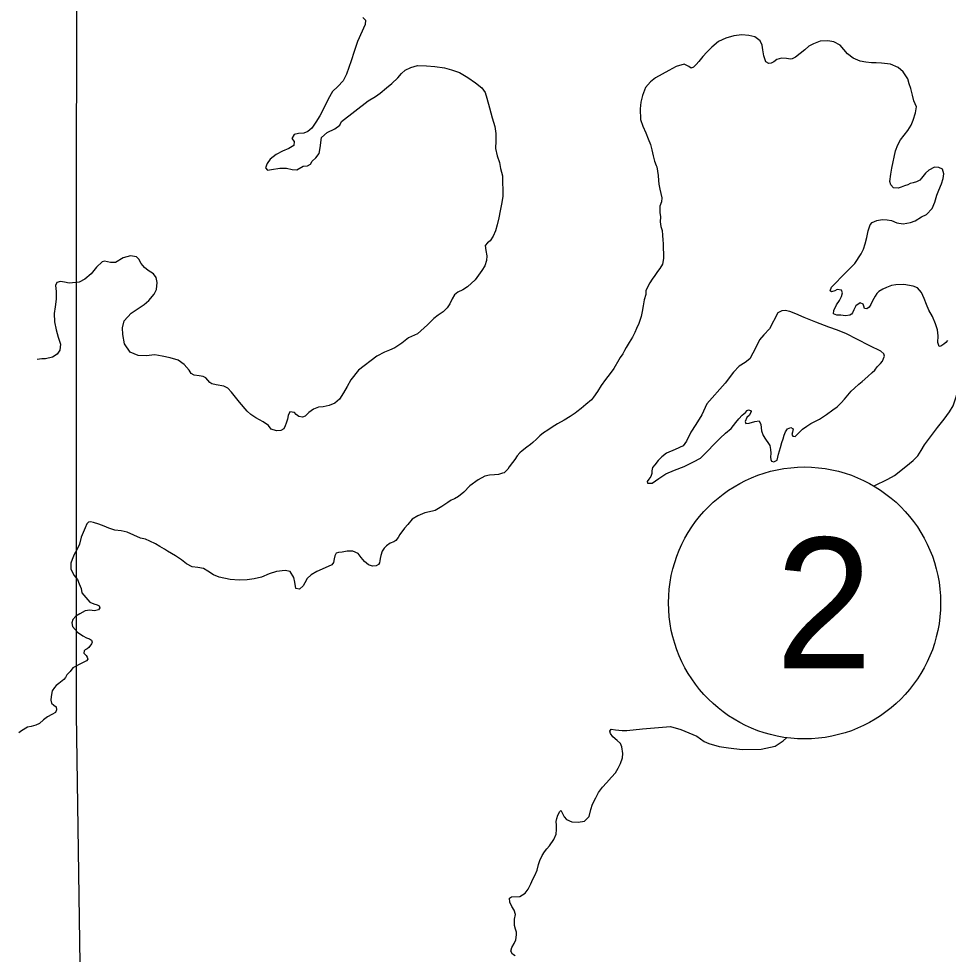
# Model space of a CAD drawing. Extents: x -939622 to -934222, y 1383701 to 1385301.
# Drawn here: x -936568.25 to -936554.72, y 1384707.74 to 1384721.36 of the extents above; entities that cross this region are included whole.
import ezdxf

# ---------------------------------------------------------------- set-up
doc = ezdxf.new("R2010")
doc.units = 0
for name, color, linetype in [('Level 2', 7, 'Continuous'), ('Level 27', 7, 'Continuous'), ('Level 9', 7, 'Continuous')]:
    doc.layers.add(name, color=color, linetype=linetype)

msp = doc.modelspace()

# ---------------------------------------------------------------- linework, layer by layer
at = {"layer": 'Level 2'}
msp.add_lwpolyline([(-936567.19, 1384697.811), (-936567.295, 1384703.294), (-936567.41, 1384711.236), (-936567.409, 1384719.136), (-936567.389, 1384727.075), (-936567.556, 1384734.958), (-936567.691, 1384742.878)], dxfattribs=at)
at = {"layer": 'Level 27'}
msp.add_circle((-936556.811, 1384712.855), 1.98, dxfattribs=at)
at = {"layer": 'Level 9'}
for points in [[(-936563.242, 1384721.382), (-936563.205, 1384721.341), (-936563.209, 1384721.28), (-936563.318, 1384721.033), (-936563.368, 1384720.887), (-936563.411, 1384720.748), (-936563.481, 1384720.556), (-936563.529, 1384720.458), (-936563.604, 1384720.375), (-936563.683, 1384720.303), (-936563.745, 1384720.19), (-936563.813, 1384720.049), (-936563.867, 1384719.948), (-936563.924, 1384719.856), (-936563.984, 1384719.767), (-936564.04, 1384719.718), (-936564.099, 1384719.695), (-936564.18, 1384719.692), (-936564.243, 1384719.675), (-936564.277, 1384719.62), (-936564.243, 1384719.576), (-936564.244, 1384719.516), (-936564.317, 1384719.471), (-936564.412, 1384719.435), (-936564.504, 1384719.384), (-936564.589, 1384719.319), (-936564.632, 1384719.254), (-936564.657, 1384719.193), (-936564.629, 1384719.155), (-936564.572, 1384719.169), (-936564.449, 1384719.184), (-936564.353, 1384719.187), (-936564.272, 1384719.166), (-936564.202, 1384719.162), (-936564.111, 1384719.216), (-936564.045, 1384719.221), (-936564.004, 1384719.243), (-936563.978, 1384719.286), (-936563.926, 1384719.336), (-936563.877, 1384719.398), (-936563.864, 1384719.482), (-936563.842, 1384719.633), (-936563.76, 1384719.708), (-936563.648, 1384719.76), (-936563.577, 1384719.81), (-936563.552, 1384719.868), (-936563.162, 1384720.166), (-936563.056, 1384720.229), (-936562.988, 1384720.276), (-936562.898, 1384720.354), (-936562.818, 1384720.417), (-936562.731, 1384720.504), (-936562.679, 1384720.563), (-936562.626, 1384720.612), (-936562.544, 1384720.654), (-936562.448, 1384720.681), (-936562.316, 1384720.676), (-936562.193, 1384720.668), (-936562.054, 1384720.648), (-936561.951, 1384720.618), (-936561.833, 1384720.58)], [(-936555.108, 1384718.476), (-936555.034, 1384718.514), (-936554.953, 1384718.598), (-936554.917, 1384718.689), (-936554.887, 1384718.795), (-936554.856, 1384718.868), (-936554.817, 1384718.957), (-936554.795, 1384719.036), (-936554.786, 1384719.105), (-936554.803, 1384719.171), (-936554.855, 1384719.196), (-936554.921, 1384719.2), (-936555.004, 1384719.159), (-936555.05, 1384719.112), (-936555.108, 1384719.041), (-936555.134, 1384719.013), (-936555.184, 1384718.988), (-936555.229, 1384718.971), (-936555.274, 1384718.961), (-936555.309, 1384718.945), (-936555.354, 1384718.928), (-936555.407, 1384718.909), (-936555.449, 1384718.895), (-936555.515, 1384718.899), (-936555.555, 1384718.943), (-936555.572, 1384718.991), (-936555.557, 1384719.1), (-936555.539, 1384719.184), (-936555.487, 1384719.439), (-936555.454, 1384719.524), (-936555.414, 1384719.6), (-936555.362, 1384719.668), (-936555.307, 1384719.733), (-936555.261, 1384719.813), (-936555.228, 1384719.886), (-936555.195, 1384719.992), (-936555.183, 1384720.077), (-936555.219, 1384720.169), (-936555.242, 1384720.249), (-936555.266, 1384720.345), (-936555.289, 1384720.416), (-936555.307, 1384720.488), (-936555.376, 1384720.591), (-936555.45, 1384720.652), (-936555.56, 1384720.7), (-936555.692, 1384720.714), (-936555.767, 1384720.718), (-936555.836, 1384720.719), (-936555.918, 1384720.731), (-936556.002, 1384720.744), (-936556.103, 1384720.786), (-936556.186, 1384720.849), (-936556.239, 1384720.914), (-936556.295, 1384720.975), (-936556.384, 1384721.027), (-936556.474, 1384721.042), (-936556.582, 1384721.036), (-936556.683, 1384720.999), (-936556.748, 1384720.961), (-936556.806, 1384720.908), (-936556.877, 1384720.855), (-936556.944, 1384720.805), (-936556.992, 1384720.776), (-936557.015, 1384720.773), (-936557.073, 1384720.783), (-936557.145, 1384720.787), (-936557.213, 1384720.767), (-936557.258, 1384720.735), (-936557.299, 1384720.713), (-936557.332, 1384720.709), (-936557.375, 1384720.734), (-936557.404, 1384720.824), (-936557.419, 1384720.911), (-936557.43, 1384720.979), (-936557.459, 1384721.042), (-936557.533, 1384721.097), (-936557.624, 1384721.118), (-936557.726, 1384721.127), (-936557.84, 1384721.114), (-936557.956, 1384721.078), (-936558.063, 1384721.029), (-936558.159, 1384720.948), (-936558.235, 1384720.877), (-936558.293, 1384720.812), (-936558.351, 1384720.741), (-936558.389, 1384720.697), (-936558.426, 1384720.657), (-936558.462, 1384720.641), (-936558.496, 1384720.667), (-936558.563, 1384720.701), (-936558.679, 1384720.667), (-936558.788, 1384720.61), (-936558.886, 1384720.556), (-936558.98, 1384720.502), (-936559.056, 1384720.445), (-936559.126, 1384720.359), (-936559.17, 1384720.243), (-936559.194, 1384720.146), (-936559.203, 1384720.05), (-936559.198, 1384719.896), (-936559.168, 1384719.798)], [(-936561.833, 1384720.58), (-936561.713, 1384720.508), (-936561.602, 1384720.427), (-936561.51, 1384720.355), (-936561.463, 1384720.287), (-936561.436, 1384720.204), (-936561.399, 1384720.066), (-936561.361, 1384719.917), (-936561.318, 1384719.795), (-936561.306, 1384719.69), (-936561.306, 1384719.582), (-936561.308, 1384719.471), (-936561.287, 1384719.366), (-936561.254, 1384719.268), (-936561.236, 1384719.181), (-936561.209, 1384719.076), (-936561.205, 1384718.776), (-936561.223, 1384718.664), (-936561.241, 1384718.567), (-936561.261, 1384718.461), (-936561.285, 1384718.361), (-936561.312, 1384718.273), (-936561.346, 1384718.197), (-936561.389, 1384718.126), (-936561.427, 1384718.098), (-936561.459, 1384718.058), (-936561.451, 1384717.986), (-936561.436, 1384717.911), (-936561.443, 1384717.842), (-936561.468, 1384717.766), (-936561.511, 1384717.698), (-936561.605, 1384717.56), (-936561.716, 1384717.457), (-936561.787, 1384717.416), (-936561.861, 1384717.381), (-936561.905, 1384717.34), (-936561.939, 1384717.285), (-936561.973, 1384717.209), (-936562.013, 1384717.151), (-936562.074, 1384717.094), (-936562.145, 1384717.047), (-936562.209, 1384716.997), (-936562.299, 1384716.904), (-936562.446, 1384716.773), (-936562.576, 1384716.715), (-936562.675, 1384716.637), (-936562.775, 1384716.571), (-936562.855, 1384716.535), (-936562.924, 1384716.506), (-936563.036, 1384716.451), (-936563.303, 1384716.247), (-936563.415, 1384716.103), (-936563.469, 1384716.005), (-936563.521, 1384715.913), (-936563.581, 1384715.821), (-936563.648, 1384715.762), (-936563.734, 1384715.732), (-936563.818, 1384715.711), (-936563.889, 1384715.706), (-936563.958, 1384715.677), (-936564.028, 1384715.627), (-936564.081, 1384715.574), (-936564.119, 1384715.561), (-936564.174, 1384715.571), (-936564.21, 1384715.597), (-936564.235, 1384715.626), (-936564.302, 1384715.639), (-936564.33, 1384715.584), (-936564.34, 1384715.53), (-936564.357, 1384715.472), (-936564.371, 1384715.436), (-936564.393, 1384715.39), (-936564.437, 1384715.367), (-936564.5, 1384715.362), (-936564.576, 1384715.384), (-936564.617, 1384715.437), (-936564.691, 1384715.492), (-936564.801, 1384715.549), (-936564.874, 1384715.598), (-936564.927, 1384715.65), (-936565.039, 1384715.779), (-936565.095, 1384715.852), (-936565.155, 1384715.926), (-936565.205, 1384715.985), (-936565.266, 1384716.013), (-936565.377, 1384716.033), (-936565.438, 1384716.044), (-936565.469, 1384716.067), (-936565.497, 1384716.099), (-936565.525, 1384716.134), (-936565.567, 1384716.151), (-936565.625, 1384716.161), (-936565.697, 1384716.171), (-936565.74, 1384716.197), (-936565.771, 1384716.244), (-936565.843, 1384716.329), (-936565.929, 1384716.389), (-936566.047, 1384716.425), (-936566.165, 1384716.448), (-936566.268, 1384716.469), (-936566.394, 1384716.453)], [(-936559.168, 1384719.798), (-936559.123, 1384719.7), (-936559.087, 1384719.614), (-936559.055, 1384719.531), (-936559.034, 1384719.453), (-936559.013, 1384719.364), (-936558.996, 1384719.286), (-936558.973, 1384719.223), (-936558.963, 1384719.206), (-936558.944, 1384719.08), (-936558.936, 1384719.005), (-936558.931, 1384718.951), (-936558.917, 1384718.882), (-936558.903, 1384718.819), (-936558.889, 1384718.754), (-936558.893, 1384718.696), (-936558.918, 1384718.632), (-936558.918, 1384718.542), (-936558.91, 1384718.476), (-936558.914, 1384718.407), (-936558.903, 1384718.338), (-936558.886, 1384718.278), (-936558.881, 1384718.209), (-936558.873, 1384718.137), (-936558.868, 1384718.089), (-936558.869, 1384718.02), (-936558.866, 1384717.939), (-936558.867, 1384717.87), (-936558.88, 1384717.788), (-936558.917, 1384717.724), (-936558.951, 1384717.681), (-936558.992, 1384717.622), (-936559.032, 1384717.57), (-936559.066, 1384717.515), (-936559.1, 1384717.454), (-936559.12, 1384717.399), (-936559.124, 1384717.345), (-936559.146, 1384717.269), (-936559.161, 1384717.181), (-936559.173, 1384717.099), (-936559.192, 1384717.024), (-936559.225, 1384716.926), (-936559.256, 1384716.853), (-936559.281, 1384716.795), (-936559.318, 1384716.725), (-936559.363, 1384716.648), (-936559.406, 1384716.575), (-936559.432, 1384716.529), (-936559.457, 1384716.483), (-936559.497, 1384716.428), (-936559.514, 1384716.394), (-936559.586, 1384716.271), (-936559.64, 1384716.195), (-936559.707, 1384716.108), (-936559.773, 1384716.022), (-936559.827, 1384715.933), (-936559.885, 1384715.85), (-936559.914, 1384715.813), (-936559.996, 1384715.744), (-936560.063, 1384715.688), (-936560.127, 1384715.638), (-936560.151, 1384715.619), (-936560.224, 1384715.569), (-936560.313, 1384715.515), (-936560.41, 1384715.461), (-936560.484, 1384715.414), (-936560.548, 1384715.369), (-936560.613, 1384715.334), (-936560.663, 1384715.288), (-936560.712, 1384715.241), (-936560.765, 1384715.191), (-936560.803, 1384715.163), (-936560.856, 1384715.125), (-936560.92, 1384715.072), (-936560.955, 1384715.041), (-936560.993, 1384714.998), (-936561.03, 1384714.942), (-936561.065, 1384714.899), (-936561.111, 1384714.835), (-936561.131, 1384714.804), (-936561.163, 1384714.77), (-936561.183, 1384714.748), (-936561.207, 1384714.745), (-936561.267, 1384714.728), (-936561.327, 1384714.72), (-936561.396, 1384714.715), (-936561.467, 1384714.7), (-936561.565, 1384714.646), (-936561.685, 1384714.561), (-936561.769, 1384714.466), (-936561.848, 1384714.403), (-936561.907, 1384714.371), (-936561.955, 1384714.352), (-936562.005, 1384714.32), (-936562.09, 1384714.26), (-936562.19, 1384714.203), (-936562.229, 1384714.19), (-936562.339, 1384714.165), (-936562.44, 1384714.126), (-936562.523, 1384714.075), (-936562.586, 1384713.998)], [(-936554.729, 1384716.677), (-936554.756, 1384716.648), (-936554.783, 1384716.624), (-936554.827, 1384716.595), (-936554.854, 1384716.591), (-936554.87, 1384716.648), (-936554.868, 1384716.747), (-936554.876, 1384716.834), (-936554.903, 1384716.918), (-936554.948, 1384717.028), (-936555.002, 1384717.119), (-936555.035, 1384717.199), (-936555.071, 1384717.286), (-936555.11, 1384717.378), (-936555.169, 1384717.445), (-936555.23, 1384717.47), (-936555.365, 1384717.49), (-936555.483, 1384717.489), (-936555.548, 1384717.478), (-936555.619, 1384717.449), (-936555.673, 1384717.426), (-936555.732, 1384717.389), (-936555.758, 1384717.361), (-936555.784, 1384717.321), (-936555.821, 1384717.256), (-936555.846, 1384717.199), (-936555.869, 1384717.162), (-936555.907, 1384717.136), (-936555.937, 1384717.145), (-936555.95, 1384717.177), (-936555.957, 1384717.207), (-936556.003, 1384717.224), (-936556.065, 1384717.183), (-936556.093, 1384717.122), (-936556.112, 1384717.082), (-936556.127, 1384717.058), (-936556.15, 1384717.045), (-936556.213, 1384717.037), (-936556.285, 1384717.044), (-936556.343, 1384717.048), (-936556.391, 1384717.067), (-936556.387, 1384717.116), (-936556.344, 1384717.195), (-936556.304, 1384717.26), (-936556.273, 1384717.318), (-936556.257, 1384717.372), (-936556.273, 1384717.411), (-936556.339, 1384717.418), (-936556.369, 1384717.402), (-936556.419, 1384717.385), (-936556.438, 1384717.4), (-936556.421, 1384717.455), (-936556.209, 1384717.669), (-936556.078, 1384717.799), (-936555.989, 1384717.94), (-936555.952, 1384718.008), (-936555.931, 1384718.086), (-936555.907, 1384718.177), (-936555.886, 1384718.274), (-936555.858, 1384718.359), (-936555.826, 1384718.396), (-936555.758, 1384718.426), (-936555.681, 1384718.437), (-936555.611, 1384718.436), (-936555.545, 1384718.423), (-936555.469, 1384718.392), (-936555.375, 1384718.374), (-936555.268, 1384718.393), (-936555.199, 1384718.419), (-936555.108, 1384718.476)], [(-936566.394, 1384716.453), (-936566.511, 1384716.456), (-936566.627, 1384716.506), (-936566.712, 1384716.63), (-936566.734, 1384716.762), (-936566.74, 1384716.861), (-936566.716, 1384716.964), (-936566.614, 1384717.075), (-936566.5, 1384717.151), (-936566.423, 1384717.199), (-936566.356, 1384717.261), (-936566.281, 1384717.35), (-936566.247, 1384717.421), (-936566.235, 1384717.52), (-936566.249, 1384717.592), (-936566.29, 1384717.648), (-936566.367, 1384717.694), (-936566.422, 1384717.74), (-936566.469, 1384717.799), (-936566.504, 1384717.861), (-936566.538, 1384717.893), (-936566.623, 1384717.908), (-936566.73, 1384717.881), (-936566.842, 1384717.814), (-936566.914, 1384717.812), (-936567.002, 1384717.831), (-936567.037, 1384717.82), (-936567.119, 1384717.743), (-936567.197, 1384717.65), (-936567.291, 1384717.569), (-936567.373, 1384717.527), (-936567.517, 1384717.514), (-936567.584, 1384717.527), (-936567.641, 1384717.534), (-936567.698, 1384717.52), (-936567.717, 1384717.478), (-936567.705, 1384717.388), (-936567.708, 1384717.279), (-936567.722, 1384717.165), (-936567.735, 1384717.071), (-936567.731, 1384716.951), (-936567.706, 1384716.831), (-936567.676, 1384716.727), (-936567.642, 1384716.623), (-936567.652, 1384716.538), (-936567.689, 1384716.48), (-936567.757, 1384716.436), (-936567.861, 1384716.411), (-936567.915, 1384716.41), (-936567.983, 1384716.398)], [(-936555.708, 1384716.342), (-936555.676, 1384716.376), (-936555.662, 1384716.413), (-936555.648, 1384716.447), (-936555.655, 1384716.482), (-936555.701, 1384716.523), (-936555.86, 1384716.599), (-936556.052, 1384716.696), (-936556.199, 1384716.773), (-936556.33, 1384716.826), (-936556.46, 1384716.87), (-936556.646, 1384716.942), (-936556.816, 1384717.012), (-936556.938, 1384717.063), (-936557.026, 1384717.099), (-936557.095, 1384717.112), (-936557.14, 1384717.111), (-936557.2, 1384717.079), (-936557.324, 1384716.849), (-936557.406, 1384716.76), (-936557.466, 1384716.685), (-936557.523, 1384716.575), (-936557.608, 1384716.41), (-936557.678, 1384716.357), (-936557.764, 1384716.303), (-936557.848, 1384716.216), (-936557.966, 1384716.056), (-936558.233, 1384715.753), (-936558.309, 1384715.595), (-936558.395, 1384715.454), (-936558.466, 1384715.34), (-936558.531, 1384715.209), (-936558.58, 1384715.144), (-936558.696, 1384715.089), (-936558.82, 1384715.034), (-936558.89, 1384714.984), (-936558.94, 1384714.928), (-936558.992, 1384714.867), (-936559.027, 1384714.827), (-936559.037, 1384714.781), (-936559.036, 1384714.739), (-936559.05, 1384714.696), (-936559.078, 1384714.656), (-936559.104, 1384714.623), (-936559.098, 1384714.599), (-936559.032, 1384714.601), (-936558.935, 1384714.667), (-936558.829, 1384714.733), (-936558.704, 1384714.791), (-936558.565, 1384714.841), (-936558.426, 1384714.908), (-936558.325, 1384714.965), (-936558.217, 1384715.068), (-936558.133, 1384715.164), (-936558.04, 1384715.257), (-936557.961, 1384715.329), (-936557.879, 1384715.397), (-936557.813, 1384715.481), (-936557.767, 1384715.536), (-936557.72, 1384715.589), (-936557.673, 1384715.629), (-936557.647, 1384715.657), (-936557.627, 1384715.667), (-936557.599, 1384715.659), (-936557.587, 1384715.641), (-936557.612, 1384715.589), (-936557.65, 1384715.555), (-936557.675, 1384715.497), (-936557.665, 1384715.47), (-936557.617, 1384715.471), (-936557.537, 1384715.498), (-936557.474, 1384715.506), (-936557.449, 1384715.456), (-936557.437, 1384715.363), (-936557.414, 1384715.294), (-936557.382, 1384715.241), (-936557.338, 1384715.179), (-936557.319, 1384715.147), (-936557.308, 1384715.09), (-936557.303, 1384715.036), (-936557.305, 1384714.979), (-936557.3, 1384714.943), (-936557.291, 1384714.919), (-936557.26, 1384714.908), (-936557.21, 1384714.936), (-936557.189, 1384715.024), (-936557.162, 1384715.121), (-936557.143, 1384715.191), (-936557.124, 1384715.243), (-936557.107, 1384715.298), (-936557.091, 1384715.349), (-936557.062, 1384715.389), (-936557.009, 1384715.412), (-936556.975, 1384715.392), (-936556.986, 1384715.343), (-936556.997, 1384715.307), (-936556.984, 1384715.283), (-936556.948, 1384715.278), (-936556.907, 1384715.319), (-936556.843, 1384715.387), (-936556.778, 1384715.431)], [(-936556.719, 1384715.466), (-936556.595, 1384715.533), (-936556.492, 1384715.599), (-936556.398, 1384715.665), (-936556.337, 1384715.712), (-936556.278, 1384715.768), (-936556.232, 1384715.821), (-936556.183, 1384715.883), (-936556.134, 1384715.938), (-936556.084, 1384715.982), (-936556.02, 1384716.041), (-936555.973, 1384716.082), (-936555.888, 1384716.153), (-936555.827, 1384716.209), (-936555.789, 1384716.244), (-936555.754, 1384716.293), (-936555.708, 1384716.342)], [(-936555.798, 1384714.561), (-936555.601, 1384714.659), (-936555.503, 1384714.709), (-936555.336, 1384714.841), (-936555.228, 1384714.928), (-936555.164, 1384714.996), (-936555.115, 1384715.073), (-936555.067, 1384715.159), (-936554.874, 1384715.411), (-936554.781, 1384715.532), (-936554.703, 1384715.636), (-936554.649, 1384715.725), (-936554.602, 1384715.856), (-936554.582, 1384715.95)], [(-936556.778, 1384715.431), (-936556.719, 1384715.466)], [(-936562.586, 1384713.998), (-936562.633, 1384713.943), (-936562.705, 1384713.853), (-936562.725, 1384713.81), (-936562.759, 1384713.764), (-936562.789, 1384713.745), (-936562.845, 1384713.726), (-936562.895, 1384713.685), (-936562.93, 1384713.651), (-936562.962, 1384713.608), (-936562.981, 1384713.544), (-936562.991, 1384713.504), (-936562.993, 1384713.468), (-936563.001, 1384713.441), (-936563.013, 1384713.417), (-936563.048, 1384713.394), (-936563.102, 1384713.39), (-936563.159, 1384713.409), (-936563.218, 1384713.461), (-936563.268, 1384713.517), (-936563.312, 1384713.576), (-936563.388, 1384713.607), (-936563.472, 1384713.607), (-936563.544, 1384713.596), (-936563.598, 1384713.591), (-936563.63, 1384713.578), (-936563.647, 1384713.541), (-936563.658, 1384713.496), (-936563.671, 1384713.444), (-936563.694, 1384713.411), (-936563.747, 1384713.388), (-936563.913, 1384713.314), (-936563.993, 1384713.263), (-936564.054, 1384713.21), (-936564.088, 1384713.149), (-936564.111, 1384713.103), (-936564.163, 1384713.056), (-936564.218, 1384713.067), (-936564.233, 1384713.156), (-936564.247, 1384713.225), (-936564.301, 1384713.311), (-936564.37, 1384713.33), (-936564.499, 1384713.314), (-936564.603, 1384713.28), (-936564.716, 1384713.232), (-936564.826, 1384713.207), (-936564.925, 1384713.192), (-936565.044, 1384713.186), (-936565.174, 1384713.197), (-936565.331, 1384713.231), (-936565.416, 1384713.265), (-936565.496, 1384713.316), (-936565.563, 1384713.356), (-936565.645, 1384713.372), (-936565.726, 1384713.381), (-936565.809, 1384713.424), (-936565.88, 1384713.485), (-936565.969, 1384713.542), (-936566.085, 1384713.608), (-936566.131, 1384713.637), (-936566.195, 1384713.677), (-936566.262, 1384713.714), (-936566.342, 1384713.757), (-936566.406, 1384713.785), (-936566.478, 1384713.8), (-936566.576, 1384713.84), (-936566.673, 1384713.888), (-936566.758, 1384713.906), (-936566.851, 1384713.915), (-936566.939, 1384713.946), (-936567.009, 1384713.974), (-936567.085, 1384714.004), (-936567.161, 1384714.026), (-936567.206, 1384714.034), (-936567.233, 1384714.033), (-936567.26, 1384714.008), (-936567.282, 1384713.947), (-936567.344, 1384713.813), (-936567.368, 1384713.713), (-936567.404, 1384713.631), (-936567.444, 1384713.563), (-936567.472, 1384713.49), (-936567.491, 1384713.435), (-936567.491, 1384713.354), (-936567.449, 1384713.262), (-936567.396, 1384713.195), (-936567.37, 1384713.132), (-936567.344, 1384713.067), (-936567.33, 1384713.001), (-936567.215, 1384712.866), (-936567.157, 1384712.841), (-936567.109, 1384712.83), (-936567.081, 1384712.813), (-936567.068, 1384712.784), (-936567.091, 1384712.753), (-936567.148, 1384712.742), (-936567.214, 1384712.749), (-936567.286, 1384712.738), (-936567.363, 1384712.699), (-936567.419, 1384712.662), (-936567.465, 1384712.615)], [(-936567.465, 1384712.615), (-936567.479, 1384712.566), (-936567.468, 1384712.51), (-936567.396, 1384712.428), (-936567.316, 1384712.376), (-936567.262, 1384712.347), (-936567.219, 1384712.331), (-936567.191, 1384712.314), (-936567.185, 1384712.299), (-936567.184, 1384712.284), (-936567.193, 1384712.262), (-936567.23, 1384712.207), (-936567.253, 1384712.185), (-936567.286, 1384712.172), (-936567.298, 1384712.16), (-936567.303, 1384712.124), (-936567.271, 1384712.088), (-936567.253, 1384712.068), (-936567.243, 1384712.035), (-936567.263, 1384712.013), (-936567.331, 1384711.978), (-936567.461, 1384711.911), (-936567.501, 1384711.859), (-936567.551, 1384711.809), (-936567.571, 1384711.772), (-936567.594, 1384711.742), (-936567.667, 1384711.682), (-936567.708, 1384711.654), (-936567.731, 1384711.626), (-936567.766, 1384711.577), (-936567.781, 1384711.495), (-936567.786, 1384711.441), (-936567.775, 1384711.396), (-936567.741, 1384711.367), (-936567.707, 1384711.344), (-936567.7, 1384711.299), (-936567.717, 1384711.262), (-936567.767, 1384711.231), (-936567.832, 1384711.196), (-936567.888, 1384711.152), (-936567.949, 1384711.102), (-936568.002, 1384711.076), (-936568.068, 1384711.056), (-936568.121, 1384711.046), (-936568.213, 1384710.995), (-936568.251, 1384710.966)], [(-936560.526, 1384709.317), (-936560.463, 1384709.41), (-936560.429, 1384709.486), (-936560.42, 1384709.558), (-936560.421, 1384709.621), (-936560.426, 1384709.672), (-936560.419, 1384709.718), (-936560.402, 1384709.763), (-936560.374, 1384709.818), (-936560.359, 1384709.831), (-936560.353, 1384709.828), (-936560.334, 1384709.79), (-936560.311, 1384709.739), (-936560.277, 1384709.701), (-936560.198, 1384709.67), (-936560.107, 1384709.661), (-936560.015, 1384709.679), (-936559.945, 1384709.747), (-936559.921, 1384709.847), (-936559.899, 1384709.923), (-936559.851, 1384710.015), (-936559.812, 1384710.094), (-936559.751, 1384710.174), (-936559.693, 1384710.236), (-936559.623, 1384710.317), (-936559.565, 1384710.379), (-936559.526, 1384710.449), (-936559.489, 1384710.516), (-936559.464, 1384710.601), (-936559.457, 1384710.662), (-936559.472, 1384710.761), (-936559.492, 1384710.808), (-936559.541, 1384710.852), (-936559.603, 1384710.907), (-936559.635, 1384710.954), (-936559.648, 1384710.987), (-936559.627, 1384711.015), (-936559.564, 1384711.008), (-936559.468, 1384710.998), (-936559.399, 1384710.998), (-936559.171, 1384711.024)], [(-936559.171, 1384711.024), (-936558.762, 1384711.055), (-936558.61, 1384711.014), (-936558.379, 1384710.915), (-936558.271, 1384710.839), (-936558.203, 1384710.809), (-936558.053, 1384710.766), (-936557.92, 1384710.744), (-936557.721, 1384710.722), (-936557.442, 1384710.724), (-936557.241, 1384710.77), (-936557.123, 1384710.849), (-936557.074, 1384710.892)], [(-936561.022, 1384707.717), (-936561.062, 1384707.74), (-936561.087, 1384707.784), (-936561.074, 1384707.838), (-936561.04, 1384707.894), (-936561.015, 1384707.949), (-936561.005, 1384708.021), (-936561.006, 1384708.06), (-936561.019, 1384708.105), (-936561.036, 1384708.159), (-936561.033, 1384708.249), (-936561.02, 1384708.318), (-936561.037, 1384708.384), (-936561.075, 1384708.437), (-936561.104, 1384708.499), (-936561.106, 1384708.554), (-936561.076, 1384708.578), (-936560.956, 1384708.582), (-936560.88, 1384708.63), (-936560.834, 1384708.688), (-936560.797, 1384708.765), (-936560.766, 1384708.835), (-936560.738, 1384708.887), (-936560.704, 1384708.963), (-936560.683, 1384709.045), (-936560.664, 1384709.106), (-936560.63, 1384709.179), (-936560.598, 1384709.231), (-936560.561, 1384709.274), (-936560.526, 1384709.317)]]:
    msp.add_lwpolyline(points, dxfattribs=at)

# ---------------------------------------------------------------- texts
at = {"layer": 'Level 27'}
msp.add_text('2', height=1.901, dxfattribs=at).set_placement((-936557.236, 1384711.904))

doc.saveas('drawing.dxf')
